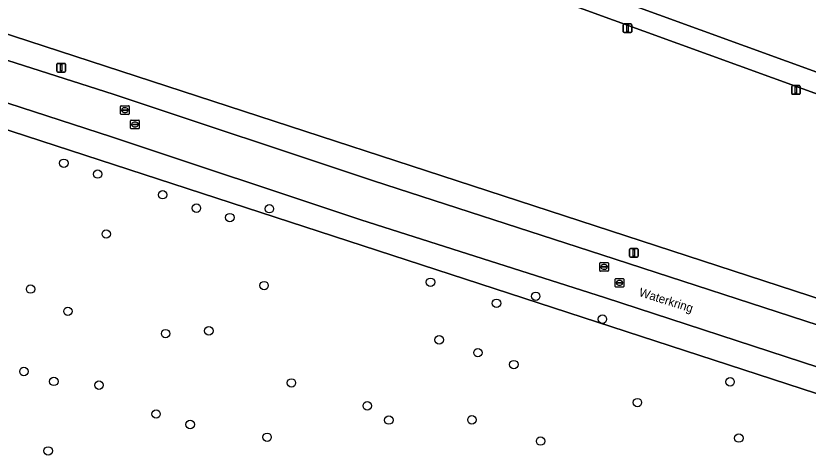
# Model space of a CAD drawing. Extents: x 155275 to 156265, y 382654 to 383635.
# Drawn here: x 155751 to 155842.7, y 382838.9 to 382889.5 of the extents above; entities that cross this region are included whole.
import ezdxf

# ---------------------------------------------------------------- set-up
doc = ezdxf.new("R2010")
doc.units = 0
for name, color, linetype in [('IMGEO_Boom', 7, 'Continuous'), ('IMGEO_Erf', 7, 'Continuous'), ('IMGEO_Groenvoorziening', 7, 'Continuous'), ('IMGEO_Lichtmast', 7, 'Continuous'), ('IMGEO_Loofbos', 7, 'Continuous'), ('IMGEO_Openbare_ruimte_label', 7, 'Continuous'), ('IMGEO_Rijbaan_lokaal_gesloten', 7, 'Continuous'), ('IMGEO_Rioolput', 7, 'Continuous'), ('IMGEO_Voetpad_open', 7, 'Continuous')]:
    doc.layers.add(name, color=color, linetype=linetype)

msp = doc.modelspace()

# ---------------------------------------------------------------- linework, layer by layer
at = {"layer": 'IMGEO_Boom'}
for centre in [(155756.554, 382872.472), (155760.468, 382871.225), (155767.987, 382868.837), (155771.888, 382867.279), (155780.329, 382867.218), (155775.755, 382866.191), (155761.465, 382864.29), (155779.722, 382858.316), (155798.971, 382858.702), (155752.707, 382857.917), (155811.145, 382857.081), (155806.613, 382856.271), (155757.023, 382855.345), (155818.856, 382854.436), (155773.334, 382853.092), (155768.33, 382852.763), (155799.97, 382852.041), (155804.461, 382850.562), (155808.617, 382849.18), (155751.933, 382848.385), (155755.391, 382847.24), (155760.621, 382846.801), (155782.882, 382847.057), (155833.628, 382847.188), (155822.905, 382844.785), (155791.664, 382844.416), (155767.22, 382843.467), (155794.156, 382842.767), (155803.765, 382842.79), (155771.173, 382842.259), (155780.066, 382840.775), (155811.714, 382840.336), (155834.65, 382840.687), (155754.736, 382839.198)]:
    msp.add_circle(centre, 0.489, dxfattribs=at)
at = {"layer": 'IMGEO_Erf'}
msp.add_lwpolyline([(155858.578, 382910.318), (155778.11, 382939.582), (155776.003, 382933.692), (155781.968, 382931.558), (155779.643, 382925.014), (155784.554, 382923.227), (155784.283, 382922.477), (155785.216, 382922.133), (155781.233, 382911.153), (155780.932, 382911.263), (155781.358, 382912.438), (155777.396, 382913.993), (155776.968, 382912.818), (155770.335, 382915.238), (155770.972, 382916.985), (155770.033, 382917.328), (155767.593, 382910.639), (155854.498, 382879.089), (155856.191, 382884.092), (155849.881, 382886.353), (155855.747, 382902.481), (155860.835, 382896.859), (155862.363, 382901.052), (155857.263, 382906.66)], close=True, dxfattribs=at)
at = {"layer": 'IMGEO_Groenvoorziening'}
for points in [[(155937.541, 382826.332), (155936.958, 382826.589), (155920.684, 382831.77), (155660.436, 382916.637), (155650.027, 382919.992), (155641.261, 382922.57), (155632.466, 382925.283), (155625.045, 382928.281)], [(155623.859, 382925.525), (155631.218, 382922.908), (155642.872, 382919.148), (155649.107, 382917.137), (155659.516, 382913.782), (155681.378, 382906.655), (155707.492, 382898.143), (155734, 382889.508), (155762.271, 382880.46), (155792.38, 382870.456), (155818.814, 382861.879), (155845.361, 382853.249), (155875.166, 382843.61), (155900.261, 382835.383), (155919.774, 382828.911), (155936.048, 382823.73)], [(155762.085, 382875.538), (155732.215, 382885.192), (155705.705, 382893.825), (155680.264, 382902.212), (155657.534, 382909.321), (155657.437, 382909.324)], [(155897.748, 382828.117), (155872.41, 382836.457), (155679.369, 382899.349), (155656.639, 382906.458), (155652.29, 382902.36), (155656.761, 382864.919), (155660.64, 382834.249)], [(155652.29, 382902.36), (155656.639, 382906.458), (155679.369, 382899.349), (155872.41, 382836.457), (155897.748, 382828.117), (155927.902, 382818.345)], [(155928.773, 382821.216), (155916.644, 382825.19), (155898.686, 382830.967), (155873.348, 382839.307), (155843.892, 382848.855), (155819.086, 382856.936), (155790.926, 382865.936), (155762.085, 382875.538)]]:
    msp.add_lwpolyline(points, dxfattribs=at)
at = {"layer": 'IMGEO_Lichtmast'}
for p, q in [((155821.26, 382887.694), (155821.26, 382888.494)), ((155821.26, 382888.494), (155821.26, 382887.694)), ((155821.36, 382888.594), (155822.15, 382888.594)), ((155822.15, 382888.594), (155821.36, 382888.594)), ((155822.25, 382888.494), (155822.25, 382887.694)), ((155822.25, 382887.694), (155822.25, 382888.494)), ((155822.15, 382887.594), (155821.36, 382887.594)), ((155821.36, 382887.594), (155822.15, 382887.594)), ((155755.749, 382883.129), (155755.749, 382883.929)), ((155755.749, 382883.929), (155755.749, 382883.129)), ((155755.849, 382884.029), (155756.639, 382884.029)), ((155756.639, 382884.029), (155755.849, 382884.029)), ((155756.739, 382883.929), (155756.739, 382883.129)), ((155756.739, 382883.129), (155756.739, 382883.929)), ((155756.639, 382883.029), (155755.849, 382883.029)), ((155755.849, 382883.029), (155756.639, 382883.029)), ((155840.76, 382880.553), (155840.76, 382881.353)), ((155840.76, 382881.353), (155840.76, 382880.553)), ((155840.86, 382881.453), (155841.65, 382881.453)), ((155841.65, 382881.453), (155840.86, 382881.453)), ((155841.75, 382881.353), (155841.75, 382880.553)), ((155841.75, 382880.553), (155841.75, 382881.353)), ((155841.65, 382880.453), (155840.86, 382880.453)), ((155840.86, 382880.453), (155841.65, 382880.453)), ((155822.007, 382861.708), (155822.007, 382862.508)), ((155822.007, 382862.508), (155822.007, 382861.708)), ((155822.107, 382862.608), (155822.897, 382862.608)), ((155822.897, 382862.608), (155822.107, 382862.608)), ((155822.997, 382862.508), (155822.997, 382861.708)), ((155822.997, 382861.708), (155822.997, 382862.508)), ((155822.897, 382861.608), (155822.107, 382861.608)), ((155822.107, 382861.608), (155822.897, 382861.608))]:
    msp.add_line(p, q, dxfattribs=at)
for points in [[(155821.68, 382888.469), (155821.83, 382888.469), (155821.83, 382887.719), (155821.68, 382887.719), (155821.68, 382888.469)], [(155756.169, 382883.904), (155756.319, 382883.904), (155756.319, 382883.154), (155756.169, 382883.154), (155756.169, 382883.904)], [(155841.18, 382881.328), (155841.33, 382881.328), (155841.33, 382880.578), (155841.18, 382880.578), (155841.18, 382881.328)], [(155822.427, 382862.483), (155822.577, 382862.483), (155822.577, 382861.733), (155822.427, 382861.733), (155822.427, 382862.483)]]:
    msp.add_lwpolyline(points, dxfattribs=at)
for centre, start, end in [((155821.36, 382888.494), 90, 180), ((155821.36, 382888.494), 90, 180), ((155822.15, 382888.494), 0, 90), ((155822.15, 382888.494), 360, 90), ((155821.36, 382887.694), 180, 270), ((155821.36, 382887.694), 180, 270), ((155822.15, 382887.694), 270, 0), ((155822.15, 382887.694), 270, 0), ((155755.849, 382883.929), 90, 180), ((155755.849, 382883.929), 90, 180), ((155756.639, 382883.929), 0, 90), ((155756.639, 382883.929), 360, 90), ((155755.849, 382883.129), 180, 270), ((155755.849, 382883.129), 180, 270), ((155756.639, 382883.129), 270, 0), ((155756.639, 382883.129), 270, 0), ((155840.86, 382881.353), 90, 180), ((155840.86, 382881.353), 90, 180), ((155841.65, 382881.353), 0, 90), ((155841.65, 382881.353), 360, 90), ((155840.86, 382880.553), 180, 270), ((155840.86, 382880.553), 180, 270), ((155841.65, 382880.553), 270, 0), ((155841.65, 382880.553), 270, 0), ((155822.107, 382862.508), 90, 180), ((155822.107, 382862.508), 90, 180), ((155822.897, 382862.508), 0, 90), ((155822.897, 382862.508), 360, 90), ((155822.107, 382861.708), 180, 270), ((155822.107, 382861.708), 180, 270), ((155822.897, 382861.708), 270, 0), ((155822.897, 382861.708), 270, 0)]:
    msp.add_arc(centre, 0.1, start, end, dxfattribs=at)
at = {"layer": 'IMGEO_Loofbos'}
for points in [[(155962.277, 382837.428), (155865.28, 382872.649), (155863.949, 382873.132), (155772.846, 382906.212), (155660.759, 382947.032), (155649.875, 382951.072)], [(155625.045, 382928.281), (155632.466, 382925.283), (155641.261, 382922.57), (155650.027, 382919.992), (155660.436, 382916.637), (155920.684, 382831.77), (155936.958, 382826.589), (155937.541, 382826.332)]]:
    msp.add_lwpolyline(points, dxfattribs=at)
at = {"layer": 'IMGEO_Rijbaan_lokaal_gesloten'}
for points in [[(155657.437, 382909.324), (155657.534, 382909.321), (155680.264, 382902.212), (155705.705, 382893.825), (155732.215, 382885.192), (155762.085, 382875.538), (155790.926, 382865.936), (155819.086, 382856.936), (155843.892, 382848.855), (155873.348, 382839.307), (155898.686, 382830.967), (155916.644, 382825.19), (155928.773, 382821.216)], [(155936.048, 382823.73), (155919.774, 382828.911), (155900.261, 382835.383), (155875.166, 382843.61), (155845.361, 382853.249), (155818.814, 382861.879), (155792.38, 382870.456), (155762.271, 382880.46), (155734, 382889.508), (155707.492, 382898.143), (155681.378, 382906.655)]]:
    msp.add_lwpolyline(points, dxfattribs=at)
at = {"layer": 'IMGEO_Rioolput'}
for p, q in [((155763.124, 382878.197), (155763.124, 382879.049)), ((155763.199, 382879.123), (155764.051, 382879.123)), ((155764.125, 382879.049), (155764.125, 382878.197)), ((155764.051, 382878.123), (155763.199, 382878.123)), ((155763.383, 382878.617), (155763.383, 382878.629)), ((155763.821, 382878.58), (155763.423, 382878.58)), ((155763.426, 382878.666), (155763.824, 382878.666)), ((155763.635, 382878.343), (155763.61, 382878.343)), ((155763.612, 382878.903), (155763.637, 382878.903)), ((155763.867, 382878.629), (155763.867, 382878.617)), ((155764.284, 382876.538), (155764.284, 382877.39)), ((155764.359, 382877.464), (155765.211, 382877.464)), ((155764.772, 382877.244), (155764.797, 382877.244)), ((155765.285, 382877.39), (155765.285, 382876.538)), ((155765.211, 382876.464), (155764.359, 382876.464)), ((155764.543, 382876.958), (155764.543, 382876.97)), ((155764.981, 382876.921), (155764.583, 382876.921)), ((155764.586, 382877.007), (155764.984, 382877.007)), ((155764.795, 382876.684), (155764.77, 382876.684)), ((155765.027, 382876.97), (155765.027, 382876.958)), ((155818.554, 382860.058), (155818.554, 382860.91)), ((155818.629, 382860.984), (155819.481, 382860.984)), ((155819.042, 382860.764), (155819.067, 382860.764)), ((155819.555, 382860.91), (155819.555, 382860.058)), ((155819.481, 382859.984), (155818.629, 382859.984)), ((155818.813, 382860.478), (155818.813, 382860.49)), ((155819.251, 382860.441), (155818.853, 382860.441)), ((155818.856, 382860.527), (155819.254, 382860.527)), ((155819.065, 382860.204), (155819.04, 382860.204)), ((155819.297, 382860.49), (155819.297, 382860.478)), ((155820.339, 382858.217), (155820.339, 382859.069)), ((155820.414, 382859.143), (155821.266, 382859.143)), ((155820.827, 382858.923), (155820.852, 382858.923)), ((155821.34, 382859.069), (155821.34, 382858.217)), ((155821.266, 382858.143), (155820.414, 382858.143)), ((155820.598, 382858.637), (155820.598, 382858.649)), ((155821.036, 382858.6), (155820.638, 382858.6)), ((155820.641, 382858.686), (155821.039, 382858.686)), ((155820.85, 382858.363), (155820.825, 382858.363)), ((155821.082, 382858.649), (155821.082, 382858.637))]:
    msp.add_line(p, q, dxfattribs=at)
for points in [[(155763.124, 382878.197), (155763.124, 382879.049)], [(155763.199, 382879.123), (155764.051, 382879.123)], [(155764.125, 382879.049), (155764.125, 382878.197)], [(155764.051, 382878.123), (155763.199, 382878.123)], [(155764.284, 382876.538), (155764.284, 382877.39)], [(155764.359, 382877.464), (155765.211, 382877.464)], [(155765.285, 382877.39), (155765.285, 382876.538)], [(155765.211, 382876.464), (155764.359, 382876.464)], [(155818.554, 382860.058), (155818.554, 382860.91)], [(155818.629, 382860.984), (155819.481, 382860.984)], [(155819.555, 382860.91), (155819.555, 382860.058)], [(155819.481, 382859.984), (155818.629, 382859.984)], [(155820.339, 382858.217), (155820.339, 382859.069)], [(155820.414, 382859.143), (155821.266, 382859.143)], [(155821.34, 382859.069), (155821.34, 382858.217)], [(155821.266, 382858.143), (155820.414, 382858.143)]]:
    msp.add_lwpolyline(points, dxfattribs=at)
for centre, radius, start, end in [((155763.201, 382879.047), 0.0765, 91.55205, 178.44795), ((155763.201, 382879.047), 0.0765, 91.55205, 178.44795), ((155764.049, 382879.047), 0.0765, 1.55205, 88.44795), ((155764.049, 382879.047), 0.0765, 1.55205, 88.44795), ((155763.201, 382878.199), 0.0765, 181.55205, 268.44795), ((155763.201, 382878.199), 0.0765, 181.55205, 268.44795), ((155763.423, 382878.626), 0.0403, 85.87752, 175.75265), ((155763.42, 382878.616), 0.0366, 178.93798, 274.71019), ((155763.824, 382878.623), 0.043, 264.86636, 352.45326), ((155763.828, 382878.628), 0.0386, 1.73085, 96.63898), ((155764.049, 382878.199), 0.0765, 271.55205, 358.44795), ((155764.049, 382878.199), 0.0765, 271.55205, 358.44795), ((155764.361, 382877.388), 0.0765, 91.55205, 178.44795), ((155764.361, 382877.388), 0.0765, 91.55205, 178.44795), ((155765.209, 382877.388), 0.0765, 1.55205, 88.44795), ((155765.209, 382877.388), 0.0765, 1.55205, 88.44795), ((155764.361, 382876.54), 0.0765, 181.55205, 268.44795), ((155764.361, 382876.54), 0.0765, 181.55205, 268.44795), ((155764.583, 382876.967), 0.0403, 85.87752, 175.75265), ((155764.58, 382876.957), 0.0366, 178.93798, 274.71019), ((155764.984, 382876.964), 0.043, 264.86636, 352.45326), ((155764.988, 382876.969), 0.0386, 1.73085, 96.63898), ((155765.209, 382876.54), 0.0765, 271.55205, 358.44795), ((155765.209, 382876.54), 0.0765, 271.55205, 358.44795), ((155818.631, 382860.908), 0.0765, 91.55205, 178.44795), ((155818.631, 382860.908), 0.0765, 91.55205, 178.44795), ((155819.479, 382860.908), 0.0765, 1.55205, 88.44795), ((155819.479, 382860.908), 0.0765, 1.55205, 88.44795), ((155818.631, 382860.06), 0.0765, 181.55205, 268.44795), ((155818.631, 382860.06), 0.0765, 181.55205, 268.44795), ((155818.853, 382860.487), 0.0403, 85.87752, 175.75265), ((155818.85, 382860.477), 0.0366, 178.93798, 274.71019), ((155819.254, 382860.484), 0.043, 264.86636, 352.45326), ((155819.258, 382860.489), 0.0386, 1.73085, 96.63898), ((155819.479, 382860.06), 0.0765, 271.55205, 358.44795), ((155819.479, 382860.06), 0.0765, 271.55205, 358.44795), ((155820.416, 382859.067), 0.0765, 91.55205, 178.44795), ((155820.416, 382859.067), 0.0765, 91.55205, 178.44795), ((155821.264, 382859.067), 0.0765, 1.55205, 88.44795), ((155821.264, 382859.067), 0.0765, 1.55205, 88.44795), ((155820.416, 382858.219), 0.0765, 181.55205, 268.44795), ((155820.416, 382858.219), 0.0765, 181.55205, 268.44795), ((155820.638, 382858.646), 0.0403, 85.87752, 175.75265), ((155820.635, 382858.636), 0.0366, 178.93798, 274.71019), ((155821.039, 382858.643), 0.043, 264.86636, 352.45326), ((155821.043, 382858.648), 0.0386, 1.73085, 96.63898), ((155821.264, 382858.219), 0.0765, 271.55205, 358.44795), ((155821.264, 382858.219), 0.0765, 271.55205, 358.44795)]:
    msp.add_arc(centre, radius, start, end, dxfattribs=at)
for centre, major_axis, ratio, start_param, end_param in [((155763.611, 382878.623), (-0.387, 0.002), 0.722429, 4.712389, 7.853982), ((155763.636, 382878.623), (-0.39, 0.002), 0.717154, 1.570796, 4.712389), ((155764.771, 382876.964), (-0.387, 0.002), 0.722429, 4.712389, 7.853982), ((155764.796, 382876.964), (-0.39, 0.002), 0.717154, 1.570796, 4.712389), ((155819.041, 382860.484), (-0.387, 0.002), 0.722429, 4.712389, 7.853982), ((155819.066, 382860.484), (-0.39, 0.002), 0.717154, 1.570796, 4.712389), ((155820.826, 382858.643), (-0.387, 0.002), 0.722429, 4.712389, 7.853982), ((155820.851, 382858.643), (-0.39, 0.002), 0.717154, 1.570796, 4.712389)]:
    msp.add_ellipse(centre, major_axis=major_axis, ratio=ratio, start_param=start_param, end_param=end_param, dxfattribs=at)
at = {"layer": 'IMGEO_Voetpad_open'}
msp.add_lwpolyline([(155687.76, 382939.71), (155661.6, 382949.239), (155660.759, 382947.032), (155772.846, 382906.212), (155863.949, 382873.132), (155864.759, 382875.363), (155860.495, 382876.912), (155859.753, 382877.182), (155855.852, 382878.598), (155854.498, 382879.089), (155767.593, 382910.639), (155765.941, 382911.239), (155762.029, 382912.659), (155761.338, 382912.91), (155757.172, 382914.424), (155755.688, 382914.965)], close=True, dxfattribs=at)

# ---------------------------------------------------------------- texts
at = {"layer": 'IMGEO_Openbare_ruimte_label'}
msp.add_text('Waterkring', height=1, rotation=342.54344, dxfattribs=at).set_placement((155823.007, 382857.134))

doc.saveas('drawing.dxf')
